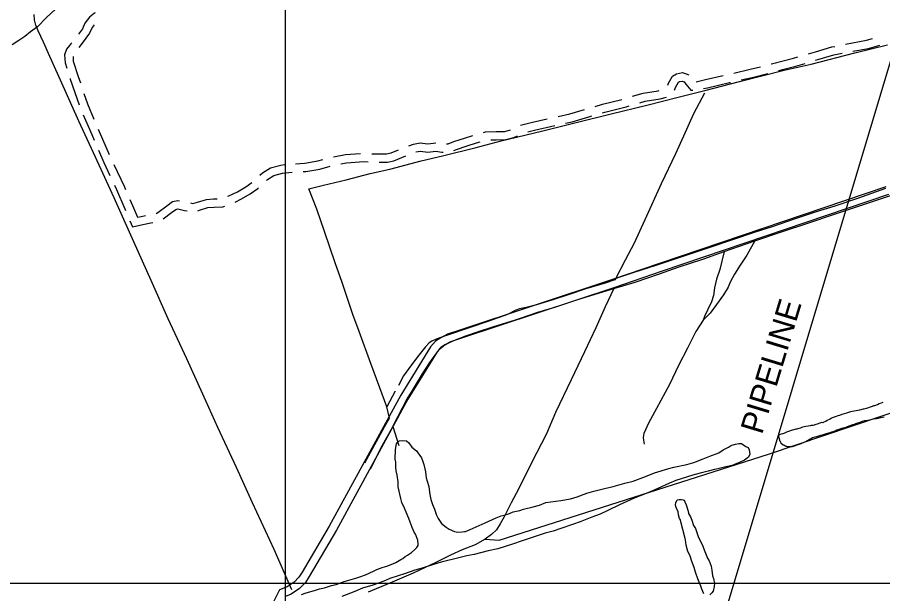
# Model space of a CAD drawing. Extents: x 3250478 to 3288318, y 788638 to 816472.
# Drawn here: x 3269382 to 3272527, y 800038 to 802131 of the extents above; entities that cross this region are included whole.
import ezdxf

# ---------------------------------------------------------------- set-up
doc = ezdxf.new("R2010")
doc.units = 0
for name, color, linetype in [('V-GRID-MAJR', 7, 'Continuous'), ('V-ROAD-CNTR', 7, 'Continuous'), ('V-SITE-VEGE', 7, 'Continuous'), ('V-TOPO-SHOR', 7, 'Continuous'), ('V-UTIL-IDEN', 7, 'Continuous'), ('V-UTIL-LINE', 7, 'Continuous')]:
    doc.layers.add(name, color=color, linetype=linetype)

msp = doc.modelspace()

# ---------------------------------------------------------------- linework, layer by layer
at = {"layer": 'V-GRID-MAJR'}
for points in [[(3270354.6, 794018.1), (3270356.3, 800076.8), (3270358.1, 806138.9), (3270359.9, 812201.1), (3270359.9, 812204.5)], [(3254640.8, 800084.8), (3259879.3, 800081.4), (3265117.8, 800078.7), (3270356.3, 800076.8), (3275594.8, 800075.6), (3280833.3, 800075.3), (3286071.8, 800075.6)]]:
    msp.add_spline(points, degree=3, dxfattribs=at)
at = {"layer": 'V-ROAD-CNTR'}
for points in [[(3269664.6, 802147.6), (3269662.9, 802145.8), (3269645, 802131.5), (3269628.1, 802109.8), (3269618.7, 802088.9), (3269604.2, 802069.6)], [(3269661.6, 802104.1), (3269654, 802094.2), (3269644.7, 802073.6), (3269617.5, 802037.5), (3269605.3, 802022)], [(3272392.2, 802033.4), (3272468.4, 802047.8), (3272490.1, 802053.7)], [(3269579.7, 802038), (3269572.2, 802028.6), (3269561.4, 802015.1), (3269554.3, 801994.8), (3269555.9, 801966.1), (3269562.1, 801946.6)], [(3272256.7, 801998.6), (3272282.6, 802006.4), (3272342.4, 802023.6), (3272353, 802025.7)], [(3272418.9, 802007.9), (3272475.1, 802018.5), (3272516.4, 802029.8)], [(3272282.9, 801975.2), (3272291, 801977.6), (3272349.5, 801994.4), (3272379.6, 802000.4)], [(3269584.7, 801988.7), (3269585.7, 801971.5), (3269603.4, 801915.9), (3269611.3, 801892.7)], [(3272121.7, 801961.7), (3272123.1, 801962), (3272202.8, 801982.5), (3272218.4, 801987.2)], [(3272148.1, 801937.5), (3272210.8, 801953.6), (3272244.6, 801963.7)], [(3271745.5, 801885.3), (3271748.5, 801892.2), (3271763.4, 801916.9), (3271777.2, 801925.6), (3271799.9, 801930.8), (3271822.5, 801922.7)], [(3271985.7, 801928.4), (3272044.9, 801942.3), (3272082.9, 801951.9)], [(3272012.2, 801903.8), (3272052, 801913.2), (3272109.4, 801927.6)], [(3269574.2, 801908.5), (3269574.9, 801906.5), (3269606.5, 801813.9)], [(3271769.9, 801866.3), (3271775.2, 801878.4), (3271785.4, 801895.3), (3271788.9, 801897.5), (3271798.1, 801899.6), (3271805, 801897.1), (3271811.8, 801888.4), (3271829.2, 801867.2), (3271836.9, 801866.4)], [(3271849.5, 801896.6), (3271882.8, 801904.8), (3271946.8, 801919.4)], [(3271617.3, 801844.4), (3271657, 801856.2), (3271711.5, 801864.3), (3271714.8, 801865.2)], [(3271875.9, 801872.2), (3271889.7, 801875.6), (3271969.8, 801893.9), (3271973.3, 801894.7)], [(3269624.2, 801854.9), (3269637, 801817.5), (3269660.9, 801761.9)], [(3271482.2, 801807.6), (3271508.9, 801815.4), (3271578.9, 801833.3)], [(3271644, 801821), (3271663.6, 801826.8), (3271717.7, 801834.9), (3271741.6, 801841.5)], [(3271508.9, 801784.2), (3271516.8, 801786.5), (3271594.2, 801806.2), (3271605.6, 801809.6)], [(3269621.8, 801776.9), (3269652.6, 801705.2), (3269661.2, 801685)], [(3271347.1, 801771.4), (3271390.5, 801781.1), (3271443.8, 801796.5)], [(3271374.1, 801746.7), (3271397.9, 801752), (3271459, 801769.6), (3271470.5, 801773)], [(3271211, 801739), (3271254.5, 801750.1), (3271308.1, 801762.5)], [(3269676.6, 801725.2), (3269680.1, 801717), (3269716.1, 801633.3)], [(3271075.7, 801713), (3271084, 801715.2), (3271121.8, 801716.3), (3271154, 801717), (3271174.6, 801722.5)], [(3271237.8, 801714.9), (3271261.6, 801720.9), (3271335.1, 801737.9)], [(3270942.2, 801671.7), (3270947.7, 801671.8), (3270968.4, 801679.9), (3271007.1, 801692.7), (3271037.1, 801702.3)], [(3270968.8, 801647.8), (3270978.6, 801651.7), (3271016.4, 801664.1), (3271051, 801675.2), (3271063.8, 801678.7)], [(3271103, 801685.7), (3271122.5, 801686.3), (3271158.3, 801687), (3271185.9, 801694.5), (3271200.4, 801701.4)], [(3269677.1, 801648.3), (3269696.2, 801603.8), (3269718.5, 801557.3)], [(3270669.9, 801636), (3270689.5, 801634.9), (3270723.6, 801635), (3270740.8, 801639.2), (3270767.3, 801649.7)], [(3270804.5, 801664.4), (3270821.5, 801671.1), (3270846, 801675.1), (3270874.3, 801672.3), (3270902.5, 801675.3)], [(3270830.7, 801642.2), (3270847, 801644.9), (3270874.4, 801642.1), (3270903, 801645.2), (3270925.4, 801641.5), (3270929.9, 801641.6)], [(3270393.6, 801599.6), (3270427.6, 801601.5), (3270474.5, 801609.6), (3270492.1, 801614.5)], [(3270530.9, 801624.3), (3270574.9, 801633), (3270629.9, 801636.8)], [(3270697.5, 801604.9), (3270727.3, 801605), (3270749.9, 801610.5), (3270793.5, 801627.8)], [(3269732.7, 801596.9), (3269770.5, 801518.2), (3269775.5, 801506.5)], [(3270263.8, 801557.7), (3270273.3, 801566.5), (3270302.7, 801584.8), (3270340.3, 801594.9), (3270353.7, 801596.2)], [(3270421.2, 801571.1), (3270431, 801571.6), (3270481.1, 801580.3), (3270519, 801590.8)], [(3270558.1, 801599.1), (3270578.9, 801603.2), (3270641, 801607.5), (3270657.5, 801606.6)], [(3270287.9, 801539.2), (3270291.6, 801542.5), (3270314.8, 801557), (3270345.7, 801565.2), (3270381.3, 801568.7)], [(3269735.8, 801521.2), (3269743.2, 801505.8), (3269773.2, 801436), (3269775.9, 801429.6)], [(3270147.6, 801481.3), (3270151.2, 801482.6), (3270182, 801497.9), (3270212.6, 801515.8), (3270234.1, 801530.9)], [(3270173.4, 801460.1), (3270196.3, 801471.5), (3270228.8, 801490.5), (3270256.2, 801509.8), (3270258.6, 801512)], [(3272537.9, 801516.1), (3271715.7, 801237.6), (3271540.8, 801177.4), (3270986.9, 800994), (3270944.9, 800980.2), (3270921, 800967.2), (3270901.6, 800954.8), (3270884, 800934.5), (3270775.5, 800759.2), (3270515.9, 800283.3), (3270417, 800116.1), (3270405.5, 800098.1), (3270387.7, 800079.7), (3270363.3, 800063.1), (3270334.9, 800052.6)], [(3272547.4, 801487.7), (3271725.4, 801209.2), (3271550.4, 801149), (3270996.3, 800965.6), (3270956.9, 800952.5), (3270936.2, 800941.4), (3270921.4, 800931.9), (3270908.2, 800916.7), (3270801.4, 800744.2), (3270542, 800268.5), (3270442.6, 800100.4), (3270429.2, 800079.4), (3270407.1, 800056.7), (3270377.2, 800036.2), (3270356.5, 800028.6)], [(3269791.3, 801469.8), (3269800.8, 801447.7), (3269818.8, 801404.9), (3269831.9, 801407.8), (3269847.7, 801411.2)], [(3269886.6, 801419.1), (3269892.9, 801422.4), (3269925, 801447), (3269946.2, 801461.8), (3269965.9, 801466.2), (3269972.2, 801464.9)], [(3270011.3, 801457), (3270020.2, 801455.6), (3270036.4, 801459.6), (3270069.5, 801470.1), (3270095.7, 801471.6), (3270109, 801472.3)], [(3269911.7, 801399), (3269942.7, 801422.7), (3269958.6, 801433.8), (3269966, 801435.5), (3269990, 801430.2), (3269999.2, 801428.7)], [(3270038.4, 801429.1), (3270044.6, 801430.7), (3270075.1, 801440.4), (3270097.3, 801441.7), (3270129.2, 801443.2), (3270136.2, 801445.6)], [(3269791.4, 801392.7), (3269800.9, 801370.2), (3269838.3, 801378.5), (3269867.3, 801384.8), (3269874.8, 801385.7)], [(3270334.9, 800052.6), (3270311.9, 800006.2), (3270308.5, 799986.1), (3270297.7, 799977.9)]]:
    msp.add_lwpolyline(points, dxfattribs=at)
at = {"layer": 'V-SITE-VEGE'}
for points in [[(3269568.7, 802205.5), (3269488.3, 802130.1), (3269455.4, 802097.1), (3269430.7, 802078.2), (3269409.3, 802061.3), (3269388, 802046.6), (3269363.3, 802030.9)], [(3272154.3, 800590.7), (3272148.3, 800613.5), (3272152.7, 800615.9), (3272155.8, 800617.5), (3272159.4, 800618.3), (3272165.3, 800620.3), (3272169.2, 800621.8), (3272178.3, 800625.8), (3272182.6, 800627.4), (3272199.2, 800632.9), (3272205.1, 800634.5), (3272211.8, 800636.5), (3272215.8, 800637.3), (3272220.1, 800638.5), (3272232, 800642.4), (3272237.1, 800644), (3272241.4, 800645.2), (3272247, 800646.4), (3272264.7, 800649.2), (3272268.7, 800650), (3272273.8, 800650.8), (3272278.5, 800652), (3272281.7, 800653.1), (3272285.2, 800653.9), (3272290.4, 800655.5), (3272293.5, 800656.3), (3272296.3, 800657.5), (3272299.5, 800658.7), (3272303, 800659.5), (3272305, 800660.7), (3272308.9, 800660.3), (3272310.5, 800659.9), (3272312.1, 800661.1), (3272314.4, 800662.6), (3272320, 800665.4), (3272324.7, 800668.2), (3272331, 800671.3), (3272335.4, 800673.7), (3272340.1, 800675.7), (3272344.4, 800677.7), (3272359.4, 800682.4), (3272365.3, 800684.8), (3272370.9, 800687.2), (3272379.9, 800690.3), (3272396.5, 800694.7), (3272403.2, 800697.1), (3272411.1, 800699.4), (3272415.9, 800700.6), (3272423.7, 800702.2), (3272430.5, 800703), (3272436, 800704.2), (3272443.9, 800706.2), (3272457.3, 800709.4), (3272460, 800709.8), (3272467.5, 800712.1), (3272472.7, 800713.3), (3272479, 800715.7), (3272489.2, 800718.9), (3272495.2, 800721.2), (3272498.3, 800722), (3272507.8, 800725.6), (3272514.1, 800728.4), (3272522.8, 800731.9), (3272528.3, 800733.5)], [(3272531.9, 800679.4), (3272526, 800678.2), (3272520.1, 800676.7), (3272516.9, 800676.7), (3272513, 800675.5), (3272509.8, 800674.7), (3272505.1, 800673.9), (3272503.1, 800673.1), (3272501.1, 800672.7), (3272492.1, 800671.5), (3272483.8, 800669.5), (3272472.7, 800667.5), (3272467.6, 800666), (3272461.3, 800665.6), (3272452.6, 800663.2), (3272448.6, 800662), (3272443.9, 800660.4), (3272440.4, 800658.8), (3272435.6, 800657.6), (3272428.5, 800654.9), (3272423, 800653.3), (3272417.5, 800651.3), (3272409.2, 800648.1), (3272403.3, 800646.2), (3272395, 800642.6), (3272388.7, 800641), (3272377.2, 800637.8), (3272371.3, 800635.9), (3272364.2, 800633.1), (3272360.7, 800631.9), (3272354.3, 800629.1), (3272340.9, 800624.8), (3272334.2, 800622.4), (3272321.2, 800618.4), (3272306.6, 800614.5), (3272300.3, 800612.9), (3272285.7, 800608.1), (3272280.2, 800606.2), (3272272.3, 800603.8), (3272268.7, 800602.2), (3272263.2, 800599.4), (3272256.9, 800595.9), (3272251.4, 800593.5), (3272248.2, 800591.1), (3272242.3, 800588.8), (3272229.7, 800582.4), (3272225.7, 800580.9), (3272214.3, 800577.3), (3272208.7, 800575.3), (3272205.2, 800573.7), (3272198.1, 800571.7), (3272195.3, 800571.3), (3272191.8, 800571.7), (3272186.6, 800571.7), (3272180.7, 800572.1), (3272178, 800573.3), (3272175.6, 800573.3), (3272173.6, 800574.1), (3272171.3, 800575.3), (3272168.1, 800577.2), (3272165.7, 800578), (3272157.8, 800584.3), (3272156.2, 800588.3), (3272154.3, 800590.7)], [(3271357.5, 800376.5), (3271392.8, 800383.1), (3271417.2, 800390), (3271451.6, 800403.1), (3271477.1, 800411.1), (3271515.8, 800420.8), (3271547.9, 800427.5), (3271590, 800439.3), (3271619.9, 800447.1), (3271665.4, 800464.3), (3271697.7, 800477.6), (3271749.7, 800492.4), (3271767.5, 800497.3), (3271815, 800507.8), (3271840.5, 800514.7), (3271874.9, 800527.9), (3271898.3, 800538.1), (3271931.6, 800550.2), (3271947.3, 800560.7), (3271966.3, 800571), (3271974.1, 800575.2), (3271978.6, 800577.2), (3271991.9, 800581.2), (3272004, 800584.1), (3272013.9, 800583.8), (3272025.7, 800575.7), (3272030, 800573.4), (3272037.6, 800568.8), (3272041.7, 800560.9), (3272044.5, 800544.4), (3272039.7, 800533.6), (3272025.1, 800523.1), (3272011.8, 800516.9), (3271979.5, 800503.7), (3271956.3, 800498.9), (3271923.1, 800490.1), (3271915.4, 800489.3), (3271892.1, 800483.4), (3271873.3, 800478.5), (3271840.1, 800469.7), (3271813.5, 800461.8), (3271774.7, 800448.8), (3271752.4, 800439.6), (3271710.1, 800420.1), (3271682.3, 800407.8), (3271661.2, 800399.7), (3271623.4, 800385.6), (3271569.9, 800360.9), (3271527.5, 800340.3), (3271499.7, 800327), (3271469.7, 800315.8), (3271427.4, 800299.6), (3271399.7, 800289.5), (3271357.5, 800275.5), (3271329.7, 800265.4), (3271299.9, 800257.6), (3271267.7, 800247.7), (3271216.7, 800230.6), (3271181.2, 800218.6), (3271127.9, 800201.7), (3271093.7, 800194), (3271042.8, 800181.3), (3271015.1, 800175.6), (3270986.4, 800168.9), (3270922.2, 800152.3), (3270894.5, 800144.4), (3270853.5, 800131.4), (3270826.9, 800123.5), (3270789.1, 800110.4), (3270765.8, 800103.5), (3270735.9, 800093.5), (3270720.3, 800086.3), (3270694.7, 800076.1), (3270674.7, 800069.1), (3270637.1, 800058.2), (3270609.2, 800045.9), (3270561.5, 800028.8)], [(3270809.4, 800297.5), (3270804.4, 800311.9), (3270795.2, 800334.2), (3270789.1, 800348.6), (3270779.9, 800369.8), (3270775.9, 800384.2), (3270766.3, 800426.2), (3270765.8, 800444.9), (3270762.2, 800469.1), (3270759.4, 800484.6), (3270757.6, 800497.8), (3270757.1, 800515.4), (3270755.2, 800526.4), (3270756.4, 800561.5), (3270760.3, 800582.2), (3270766.1, 800590.8), (3270770.6, 800594), (3270781.6, 800594.7), (3270796.9, 800593.1), (3270804.4, 800586.3), (3270815.9, 800570.6), (3270833.1, 800556.9), (3270837.2, 800550.1), (3270844.6, 800540), (3270850.9, 800532.1), (3270856, 800518.8), (3270858.9, 800507.7), (3270862.8, 800492.2), (3270865.8, 800481.2), (3270868.4, 800459.1), (3270871.3, 800447), (3270877.2, 800428.1), (3270879.1, 800417.1), (3270881.8, 800398.3), (3270884.5, 800380.7), (3270890.5, 800361.8), (3270897.6, 800345.1), (3270905.7, 800324), (3270911.9, 800311.8), (3270918.2, 800300.6), (3270923.4, 800293.8), (3270940.5, 800280.1), (3270951.3, 800272.1), (3270970.8, 800263.8), (3270982.7, 800261.2), (3270999.3, 800262.9), (3271007, 800264.8), (3271010.3, 800264.7), (3271028.1, 800271.8), (3271082.6, 800295.3), (3271122.7, 800313.8), (3271140.5, 800320.9), (3271151.6, 800323.8), (3271170.5, 800329.8), (3271183.8, 800336), (3271208.1, 800340.7), (3271221.5, 800345.7), (3271256.8, 800353.4), (3271280.1, 800360.3), (3271302.3, 800369.5), (3271357.5, 800376.5)], [(3271876.8, 800038.3), (3271869.6, 800054.9), (3271865.6, 800066.1), (3271859.5, 800080.5), (3271855.5, 800092.7), (3271846.4, 800116.1), (3271841.4, 800133.8), (3271832.4, 800159.3), (3271827.4, 800175.9), (3271819.1, 800191.6), (3271812.2, 800214.9), (3271810.6, 800233.6), (3271808.6, 800239.1), (3271792, 800304.4), (3271792.1, 800306.6), (3271788.9, 800311.1), (3271785, 800324.4), (3271784.2, 800335.4), (3271778.1, 800348.8), (3271775, 800354.4), (3271774.1, 800361), (3271775.4, 800368.6), (3271780.1, 800379.4), (3271786.8, 800380.3), (3271794.4, 800380.1), (3271802.1, 800378.7), (3271805.3, 800377.5), (3271808.4, 800371.9), (3271812.5, 800360.8), (3271819.4, 800337.6), (3271821.4, 800329.8), (3271828.7, 800317.5), (3271832.7, 800305.3), (3271839.7, 800286.4), (3271846, 800275.2), (3271858.1, 800243), (3271867.4, 800224.1), (3271873.5, 800210.7), (3271877.5, 800197.4), (3271882.6, 800185.2), (3271890.8, 800167.3), (3271896, 800157.3), (3271903, 800138.4), (3271905.9, 800124), (3271908.5, 800103.1), (3271911.5, 800093.1), (3271915.3, 800076.5), (3271915, 800064.5), (3271911.1, 800048.1), (3271906.5, 800041.7), (3271898.6, 800034.3)], [(3270414.6, 800035.7), (3270432.4, 800041.7), (3270462.3, 800049.6), (3270480, 800055.6), (3270498.8, 800059.4), (3270524.3, 800068.4), (3270540.9, 800072.3), (3270569.8, 800082.3), (3270586.4, 800087.3), (3270611.9, 800094.2), (3270627.4, 800100.2), (3270647.4, 800107.3), (3270676.4, 800120.6), (3270688.7, 800126.8), (3270708.6, 800133.9), (3270725.3, 800138.8), (3270740.8, 800144.9), (3270757.5, 800152.1), (3270775.4, 800162.5), (3270783.2, 800166.6), (3270792.2, 800172.9), (3270800.1, 800178.1), (3270814.6, 800187.5), (3270827.1, 800199.2), (3270833.9, 800206.7), (3270838.5, 800213.1), (3270838.7, 800217.5), (3270838.1, 800232.9), (3270828.9, 800255.1), (3270824.7, 800261.9), (3270820.6, 800269.7), (3270816.5, 800278.6), (3270809.4, 800297.5)]]:
    msp.add_lwpolyline(points, dxfattribs=at)
at = {"layer": 'V-TOPO-SHOR'}
for p, q in [((3270755.6, 800774), (3270725.5, 800717.4)), ((3270747.2, 800645), (3270768.9, 800576.6))]:
    msp.add_line(p, q, dxfattribs=at)
for points in [[(3270379.8, 800051.9), (3270315.1, 800199.1), (3270236.9, 800368.2), (3270178.3, 800497.1), (3270111.1, 800642.2), (3270056.2, 800763.1), (3269997.8, 800890.6), (3269930.5, 801036.9), (3269868.2, 801175.2), (3269789.6, 801351), (3269734.4, 801475.4), (3269659.6, 801639.2), (3269605.9, 801754), (3269538.6, 801903), (3269499.9, 801988.5), (3269477.4, 802041.1), (3269457.7, 802082.1), (3269449.4, 802102.7), (3269445.2, 802121.8), (3269443.4, 802140.8)], [(3270645.6, 800513.7), (3270716.4, 800644.4), (3270734.1, 800675.7), (3270725.5, 800717.4), (3270699.3, 800786.4), (3270667.1, 800873.8), (3270623.9, 800990.2), (3270601, 801052.1), (3270562.2, 801168.3), (3270537, 801239.6), (3270497.9, 801353.1), (3270470.4, 801434.4), (3270442.1, 801507.8), (3270494.3, 801521.8), (3270577.3, 801541.4), (3270664.6, 801563.7), (3270735.4, 801580.3), (3270849.3, 801610.6), (3270927.5, 801628.6), (3271050.1, 801658.7), (3271139.9, 801682.3), (3271287.1, 801718.3), (3271417.8, 801750.9), (3271540.7, 801780.3), (3271669.9, 801812.4), (3271783.6, 801841.6), (3271880.9, 801866), (3272006.1, 801898.6), (3272169.2, 801938.9), (3272266.4, 801961.2), (3272425.4, 802001.9), (3272544.5, 802031.6)], [(3271557.2, 801182.8), (3271592.7, 801250.3), (3271625.4, 801312.5), (3271664, 801396.5), (3271722.8, 801527.6), (3271775.4, 801636.5), (3271804.5, 801700.3), (3271840.1, 801781.3), (3271880.9, 801857.1)], [(3270747.2, 800645), (3270798.8, 800745.7), (3270814.2, 800770.7), (3270854.9, 800836.5), (3270880.9, 800877.7), (3270902.6, 800907.7), (3270918, 800926.9), (3270930.9, 800938.2), (3270948.2, 800948.3), (3270968.9, 800958), (3271012.6, 800974.9), (3271058.4, 800990.1), (3271109.6, 801007.4), (3271193, 801032.9), (3271210.7, 801038.7), (3271273.6, 801060.3), (3271334.9, 801079.1), (3271415.8, 801105.1), (3271498.2, 801130.5), (3271549.4, 801145.9), (3271627.2, 801169.8), (3271715.4, 801200), (3271783.5, 801223.6), (3271877, 801254.8), (3271950.4, 801281.4), (3272061.7, 801319.9), (3272159.6, 801352.7), (3272258.2, 801385.2), (3272348.1, 801415.6), (3272384, 801427), (3272489.8, 801462.7), (3272595.6, 801497.6)], [(3272537.3, 801509.8), (3272435.7, 801473.8), (3272353.4, 801445.9), (3272285, 801424.4), (3272208.2, 801399.8), (3272125, 801370.6), (3272063.1, 801351.2), (3271981.1, 801322.8), (3271895.2, 801293.9), (3271790.1, 801258.5), (3271702.2, 801230.2), (3271622, 801204), (3271557.2, 801182.8), (3271553, 801177.8), (3271518.4, 801165.9), (3271448.7, 801145.2), (3271380.3, 801122.3), (3271328.3, 801105.3), (3271269.3, 801087.3), (3271231.3, 801078.1), (3271207.6, 801072.5), (3271194.3, 801067.7), (3271163.2, 801052.7), (3271092.2, 801026.4), (3271027.2, 801004.4), (3270938.5, 800974.2), (3270904.4, 800962.4), (3270888.6, 800955.8), (3270879.1, 800949.7), (3270865.7, 800934.7), (3270836.5, 800897.9), (3270804.7, 800856.3), (3270785.9, 800829.4), (3270766.8, 800794.5)], [(3272061.7, 801319.9), (3272033.5, 801268.1), (3272008.6, 801231.5), (3271987.9, 801199.1), (3271972.3, 801169.3), (3271964.8, 801151.7), (3271948.2, 801124.1), (3271922.8, 801088.7), (3271899.3, 801057.2), (3271874.9, 801031.8), (3271847.6, 800989.9), (3271817, 800929.7), (3271785, 800866.6), (3271751.8, 800797.8), (3271704.4, 800711.2), (3271675.6, 800657.2), (3271659.2, 800620.5), (3271655.9, 800605.4), (3271657.1, 800596.2), (3271659.6, 800580.8)], [(3271950.4, 801281.4), (3271935.2, 801215.5), (3271923.5, 801180.2), (3271916, 801149), (3271911.8, 801121.1), (3271904.3, 801098.6), (3271890.5, 801067.8), (3271879.1, 801044.4), (3271874.9, 801031.8)], [(3271549.4, 801145.9), (3271518.1, 801080.1), (3271484.1, 801003.1), (3271443.6, 800916.2), (3271395, 800815), (3271338.3, 800696), (3271304.6, 800619.1), (3271252.2, 800516.5), (3271204.5, 800420.5), (3271177.2, 800368.8), (3271150.8, 800317.1), (3271136.8, 800292.4), (3271123.2, 800270), (3271105.9, 800253.1), (3271081.8, 800236.5), (3271046.2, 800216.1), (3270999.3, 800197.8), (3270956.2, 800178.1), (3270903, 800151.9), (3270821.2, 800113.1), (3270735.6, 800076.6), (3270657.3, 800044.1)], [(3271081.8, 800236.5), (3271133.1, 800232.4), (3272111.6, 800545.4), (3273027.5, 800853.6), (3273721.6, 801108.8)], [(3270747.2, 800645), (3270708.6, 800576.3), (3270664.6, 800491)]]:
    msp.add_lwpolyline(points, dxfattribs=at)
at = {"layer": 'V-UTIL-LINE'}
msp.add_lwpolyline([(3271479.8, 798386.9), (3272915.8, 803173.6), (3273649.7, 803514.8), (3273883.9, 803645.4), (3274287.1, 803751.1)], dxfattribs=at)

# ---------------------------------------------------------------- texts
at = {"layer": 'V-UTIL-IDEN'}
msp.add_text('PIPELINE', height=83, rotation=73.1459, dxfattribs=at).set_placement((3272088.1, 800613.5))

doc.saveas('drawing.dxf')
